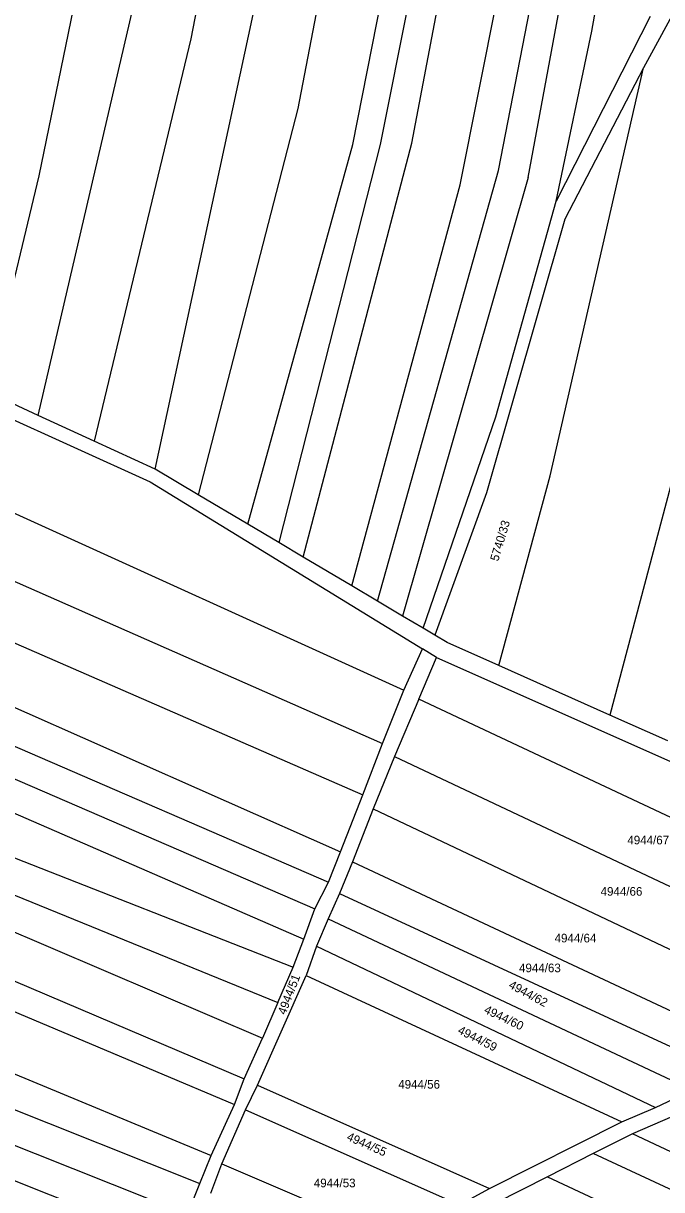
# Model space of a CAD drawing. Extents: x -593183 to -588034, y -1130415 to -1124994.
# Drawn here: x -590855 to -590729.4, y -1127063.4 to -1126833.9 of the extents above; entities that cross this region are included whole.
import ezdxf

# ---------------------------------------------------------------- set-up
doc = ezdxf.new("R2010")
doc.units = 0
doc.layers.add('Vrstva 1', color=7, linetype='Continuous')
doc.layers.add('Vrstva 18', color=7, linetype='Continuous')

msp = doc.modelspace()

# ---------------------------------------------------------------- linework, layer by layer
at = {"layer": 'Vrstva 1'}
for p, q in [((-590761.36, -1126641.74), (-590801.01, -1126850.69)), ((-590787.03, -1126651.21), (-590822.04, -1126836.96)), ((-590778.6, -1126857.47), (-590746.28, -1126686.62)), ((-590743.18, -1126835.44), (-590721.15, -1126708.87)), ((-590830.65, -1126759.72), (-590851.94, -1126863.93)), ((-590765.35, -1126759.69), (-590784.81, -1126857.74)), ((-590755.73, -1126864.21), (-590739.09, -1126774.84)), ((-590790.18, -1126857.77), (-590774.07, -1126775.3)), ((-590829.08, -1126921.64), (-590798.45, -1126779.56)), ((-590761.53, -1126862.84), (-590746.3, -1126784.4)), ((-590769.12, -1126865.7), (-590754.81, -1126793.94)), ((-590718.21, -1126815.45), (-590733.03, -1126842.64)), ((-590852.1, -1126911.04), (-590830.78, -1126819.37)), ((-590731.73, -1126832.54), (-590750.23, -1126868.88)), ((-590750.23, -1126868.88), (-590743.18, -1126835.44)), ((-590822.04, -1126836.96), (-590841.09, -1126916.11)), ((-590751.41, -1126922.92), (-590733.03, -1126842.64)), ((-590733.03, -1126842.64), (-590748.53, -1126872.41)), ((-590801.01, -1126850.69), (-590820.63, -1126926.65)), ((-590810.83, -1126932.47), (-590790.18, -1126857.77)), ((-590784.81, -1126857.74), (-590804.76, -1126936.07)), ((-590799.96, -1126938.92), (-590778.6, -1126857.47)), ((-590851.94, -1126863.93), (-590862.25, -1126906.36)), ((-590785.33, -1126947.6), (-590761.53, -1126862.84)), ((-590755.73, -1126864.21), (-590780.4, -1126950.53)), ((-590790.42, -1126944.58), (-590769.12, -1126865.7)), ((-590762.09, -1126911.36), (-590750.23, -1126868.88)), ((-590748.53, -1126872.41), (-590763.91, -1126926.29)), ((-590716.95, -1126884.24), (-590739.62, -1126970.03)), ((-590880.56, -1126901.26), (-590830.09, -1126924.11)), ((-590852.1, -1126911.04), (-590862.25, -1126906.36)), ((-590841.09, -1126916.11), (-590852.1, -1126911.04)), ((-590776.35, -1126952.93), (-590762.09, -1126911.36)), ((-590829.08, -1126921.64), (-590841.09, -1126916.11)), ((-590882.92, -1126918.46), (-590780.2, -1126965.09)), ((-590820.63, -1126926.65), (-590829.08, -1126921.64)), ((-590761.49, -1126960.26), (-590751.41, -1126922.92)), ((-590830.09, -1126924.11), (-590776.52, -1126956.95)), ((-590763.91, -1126926.29), (-590774.08, -1126954.27)), ((-590810.83, -1126932.47), (-590820.63, -1126926.65)), ((-590885, -1126931.26), (-590784.36, -1126975.61)), ((-590804.76, -1126936.07), (-590810.83, -1126932.47)), ((-590799.96, -1126938.92), (-590804.76, -1126936.07)), ((-590790.42, -1126944.58), (-590799.96, -1126938.92)), ((-590889.29, -1126941.65), (-590788.21, -1126985.69)), ((-590785.33, -1126947.6), (-590790.42, -1126944.58)), ((-590780.4, -1126950.53), (-590785.33, -1126947.6)), ((-590776.35, -1126952.93), (-590780.4, -1126950.53)), ((-590774.08, -1126954.27), (-590776.35, -1126952.93)), ((-590771.64, -1126955.72), (-590774.08, -1126954.27)), ((-590761.49, -1126960.26), (-590771.64, -1126955.72)), ((-590780.2, -1126965.09), (-590776.52, -1126956.95)), ((-590773.72, -1126958.69), (-590776.52, -1126956.95)), ((-590874.81, -1126960.48), (-590792.65, -1126996.91)), ((-590777.23, -1126966.86), (-590773.72, -1126958.69)), ((-590773.72, -1126958.69), (-590703.77, -1126989.81)), ((-590739.62, -1126970.03), (-590761.49, -1126960.26)), ((-590784.36, -1126975.61), (-590780.2, -1126965.09)), ((-590877.16, -1126967.28), (-590795.02, -1127002.85)), ((-590777.23, -1126966.86), (-590782.02, -1126978.13)), ((-590673.01, -1127015.88), (-590777.23, -1126966.86)), ((-590728.26, -1126975.1), (-590739.62, -1126970.03)), ((-590879.11, -1126972.93), (-590797.65, -1127008.13)), ((-590788.21, -1126985.69), (-590784.36, -1126975.61)), ((-590881.34, -1126978.66), (-590799.84, -1127014.1)), ((-590782.02, -1126978.13), (-590786.19, -1126988.45)), ((-590782.02, -1126978.13), (-590685.16, -1127023.85)), ((-590792.65, -1126996.91), (-590788.21, -1126985.69)), ((-591000.75, -1126990.44), (-590820.29, -1127062.14)), ((-590786.19, -1126988.45), (-590790.27, -1126998.85)), ((-590786.19, -1126988.45), (-590697.17, -1127030.67)), ((-590869.59, -1126993.08), (-590801.91, -1127019.58)), ((-591003.85, -1126995.95), (-590822.75, -1127068.22)), ((-590795.02, -1127002.85), (-590792.65, -1126996.91)), ((-590790.27, -1126998.85), (-590792.83, -1127005.12)), ((-590790.27, -1126998.85), (-590709.23, -1127036.89)), ((-590865.51, -1127001.9), (-590804.96, -1127026.58)), ((-591006.88, -1127002.17), (-590824.89, -1127074.22)), ((-590797.65, -1127008.13), (-590795.02, -1127002.85)), ((-590792.83, -1127005.12), (-590795.08, -1127010.09)), ((-590792.83, -1127005.12), (-590716.56, -1127040.39)), ((-590799.84, -1127014.1), (-590797.65, -1127008.13)), ((-590861.43, -1127010.72), (-590808, -1127033.58)), ((-590795.08, -1127010.09), (-590797.36, -1127015.5)), ((-590795.08, -1127010.09), (-590723.43, -1127043.74)), ((-590801.91, -1127019.58), (-590799.84, -1127014.1)), ((-590797.36, -1127015.5), (-590799.35, -1127021.22)), ((-590797.36, -1127015.5), (-590730.64, -1127047.18)), ((-590865.4, -1127018.65), (-590811.55, -1127041.6)), ((-590804.96, -1127026.58), (-590801.91, -1127019.58)), ((-590808.98, -1127042.85), (-590799.35, -1127021.22)), ((-590799.35, -1127021.22), (-590737.27, -1127050.03)), ((-590867.81, -1127023.69), (-590813.49, -1127046.6)), ((-590804.96, -1127026.58), (-590808, -1127033.58)), ((-590872.72, -1127033.99), (-590818.09, -1127056.66)), ((-590811.55, -1127041.6), (-590808, -1127033.58)), ((-590813.49, -1127046.6), (-590811.55, -1127041.6)), ((-590811.29, -1127047.64), (-590808.98, -1127042.85)), ((-590808.98, -1127042.85), (-590763.29, -1127063.12)), ((-590730.64, -1127047.18), (-590723.43, -1127043.74)), ((-590818.09, -1127056.66), (-590813.49, -1127046.6)), ((-590815.96, -1127058.32), (-590811.29, -1127047.64)), ((-590811.29, -1127047.64), (-590769.24, -1127066.35)), ((-590737.27, -1127050.03), (-590730.64, -1127047.18)), ((-590763.29, -1127063.12), (-590737.27, -1127050.03)), ((-590727.32, -1127048.96), (-590735.21, -1127052.4)), ((-590735.21, -1127052.4), (-590742.93, -1127056.23)), ((-590585.25, -1127122.82), (-590735.21, -1127052.4)), ((-590820.29, -1127062.14), (-590818.09, -1127056.66)), ((-590742.93, -1127056.23), (-590751.93, -1127060.88)), ((-590600.05, -1127123.2), (-590742.93, -1127056.23)), ((-590818.11, -1127064.05), (-590815.96, -1127058.32)), ((-590815.96, -1127058.32), (-590781.19, -1127073.15)), ((-590751.93, -1127060.88), (-590762.16, -1127066.04)), ((-590751.93, -1127060.88), (-590616.47, -1127123.62)), ((-590822.75, -1127068.22), (-590820.29, -1127062.14)), ((-590769.24, -1127066.35), (-590763.29, -1127063.12))]:
    msp.add_line(p, q, dxfattribs=at)

# ---------------------------------------------------------------- texts
at = {"layer": 'Vrstva 18'}
for s, rotation, p in [('5740/33', 73.3685, (-590761.61, -1126939.86)), ('4944/51', 68.9093, (-590803.46, -1127029.09)), ('4944/62', 331.6003, (-590759.69, -1127023.59)), ('4944/60', 334.4235, (-590764.54, -1127028.53)), ('4944/59', 333.4098, (-590769.72, -1127032.56)), ('4944/55', 336.197, (-590791.55, -1127053.56))]:
    msp.add_text(s, height=1.7, rotation=rotation, dxfattribs=at).set_placement(p)
for s, p in [('4944/67', (-590736.2, -1126995.44)), ('4944/66', (-590741.46, -1127005.54)), ('4944/64', (-590750.51, -1127014.73)), ('4944/63', (-590757.51, -1127020.6)), ('4944/56', (-590781.27, -1127043.5)), ('4944/53', (-590797.88, -1127062.91))]:
    msp.add_text(s, height=1.7, dxfattribs=at).set_placement(p)

doc.saveas('drawing.dxf')
